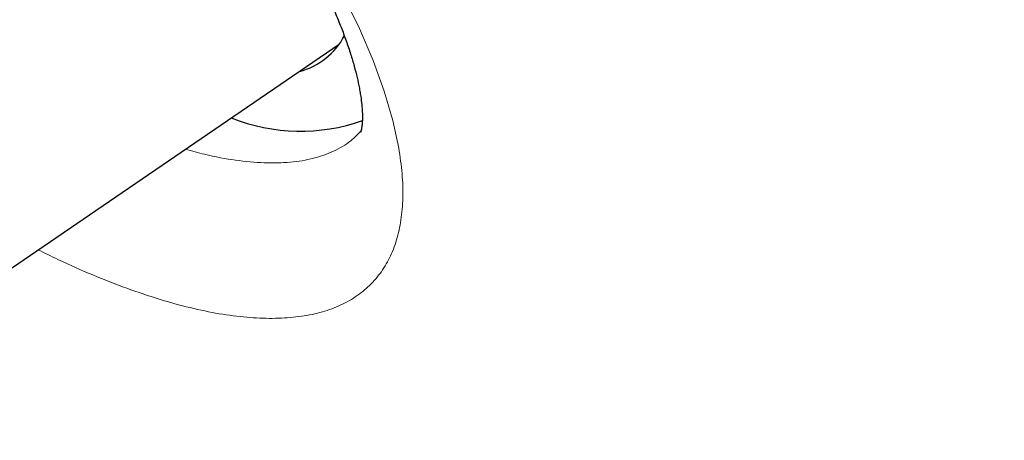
# Model space of a CAD drawing. Header units: millimetres. Extents: x 8 to 436, y 12 to 574.
# Tile 556 of 656: x 384.5 to 387.16, y 189.26 to 190.39. Entities that reach past the tile are written whole.
import ezdxf

# ---------------------------------------------------------------- set-up
doc = ezdxf.new("R2010")
doc.units = ezdxf.units.MM

msp = doc.modelspace()

# ---------------------------------------------------------------- linework, layer by layer
at = {"color": 7, "linetype": 'Continuous', "lineweight": 30}
msp.add_line((384.129, 189.4833), (385.3668, 190.3267), dxfattribs=at)
at = {"color": 252, "linetype": 'Continuous', "lineweight": 0, "flags": 128}
msp.add_lwpolyline([(384.4507, 191.6177), (384.5496, 191.5245), (384.6456, 191.4295), (384.7385, 191.3328), (384.8283, 191.2345), (384.9144, 191.1353), (384.9963, 191.0359), (385.0733, 190.9369), (385.1453, 190.8385), (385.2122, 190.7408), (385.2737, 190.6445), (385.3293, 190.5501), (385.3787, 190.4583), (385.4216, 190.3693), (385.4582, 190.2831), (385.4882, 190.2003), (385.5113, 190.1215), (385.5274, 190.0472), (385.5274, 190.0472)], dxfattribs=at)
at = {"color": 7, "linetype": 'Continuous', "lineweight": 30}
for centre, radius, start, end in [((385.2127, 190.4374), 0.1896, 284.3261, 332.5922), ((385.2626, 190.6039), 0.5112, 248.5237, 289.1272)]:
    msp.add_arc(centre, radius, start, end, dxfattribs=at)
at = {"color": 252, "linetype": 'Continuous', "lineweight": 0}
for points, knots in [([(331.0196, 241.4148), (331.0561, 241.456), (331.2962, 241.727), (331.8424, 242.1253), (332.6613, 242.6011), (333.5901, 242.9579), (334.6138, 243.2065), (335.7324, 243.3431), (336.9414, 243.368), (338.2374, 243.2808), (339.6162, 243.082), (341.0734, 242.7722), (342.6045, 242.3523), (344.2047, 241.8237), (345.8688, 241.1879), (347.5918, 240.4471), (349.3681, 239.6035), (351.1922, 238.6599), (353.0583, 237.6191), (354.9606, 236.4844), (356.8931, 235.2595), (358.8496, 233.9481), (360.8241, 232.5544), (362.8103, 231.0828), (364.802, 229.538), (366.7929, 227.9246), (368.7768, 226.248), (370.7474, 224.5132), (372.6985, 222.7259), (374.6239, 220.8915), (376.5177, 219.0159), (378.3738, 217.105), (380.1864, 215.1648), (381.9498, 213.2014), (383.6585, 211.2209), (385.307, 209.2297), (386.8903, 207.2339), (388.4033, 205.2399), (389.8412, 203.2538), (391.1995, 201.2821), (392.474, 199.3308), (393.6607, 197.4062), (394.7558, 195.5142), (395.7558, 193.6608), (396.6577, 191.8519), (397.4585, 190.0932), (398.1558, 188.3901), (398.7474, 186.748), (399.2313, 185.1722), (399.6062, 183.6675), (399.8708, 182.2387), (400.0242, 180.8903), (400.066, 179.6266), (399.9962, 178.4514), (399.8146, 177.3687), (399.5228, 176.3809), (399.1179, 175.4951), (398.6492, 174.7517), (398.2659, 174.3538), (398.0952, 174.1767)], [0, 0, 0, 0, 0.003203, 0.021066, 0.038929, 0.056792, 0.074655, 0.092519, 0.110382, 0.128245, 0.146108, 0.163971, 0.181834, 0.199697, 0.21756, 0.235424, 0.253287, 0.27115, 0.289013, 0.306876, 0.324739, 0.342602, 0.360465, 0.378329, 0.396192, 0.414055, 0.431918, 0.449781, 0.467644, 0.485507, 0.50337, 0.521234, 0.539097, 0.55696, 0.574823, 0.592686, 0.610549, 0.628412, 0.646275, 0.664139, 0.682002, 0.699865, 0.717728, 0.735591, 0.753454, 0.771317, 0.78918, 0.807044, 0.824907, 0.84277, 0.860633, 0.878496, 0.896359, 0.914222, 0.932085, 0.949949, 0.967812, 0.985675, 1, 1, 1, 1]), ([(384.9523, 190.0444), (384.9696, 190.0394), (385.0171, 190.0257), (385.0882, 190.0132), (385.1657, 190.0058), (385.236, 190.0075), (385.2988, 190.0179), (385.3531, 190.0375), (385.397, 190.063), (385.4185, 190.0857), (385.4281, 190.0958)], [0, 0, 0, 0, 0.077701, 0.2131, 0.348981, 0.484863, 0.620261, 0.755589, 0.8914, 1, 1, 1, 1]), ([(385.5274, 190.0472), (385.5309, 190.0238), (385.5379, 189.9768), (385.5395, 189.9123), (385.5346, 189.8527), (385.5227, 189.7986), (385.5039, 189.7502), (385.4781, 189.7079), (385.4454, 189.6717), (385.4062, 189.6416), (385.3606, 189.618), (385.3089, 189.6009), (385.251, 189.5907), (385.1873, 189.587), (385.1182, 189.59), (385.0441, 189.5996), (384.9652, 189.6159), (384.8819, 189.6388), (384.7943, 189.6682), (384.7029, 189.7042), (384.6229, 189.739), (384.5723, 189.7642), (384.5544, 189.7732)], [0, 0, 0, 0, 0.050956, 0.102085, 0.153274, 0.204403, 0.255359, 0.306381, 0.357578, 0.408833, 0.460029, 0.511052, 0.562093, 0.613309, 0.664583, 0.715799, 0.766841, 0.817913, 0.869159, 0.920465, 0.971712, 1, 1, 1, 1])]:
    msp.add_open_spline(points, degree=3, knots=knots, dxfattribs=at)
msp.add_open_spline([(331.0484, 225.0345), (329.6083, 228.7723), (328.4031, 235.2809), (331.896, 240.6563), (340.1578, 240.826), (351.9307, 235.764), (365.4225, 226.241), (378.5791, 213.7068), (389.3975, 200.0696), (393.953, 191.6269), (395.3931, 187.8891)], degree=3, dxfattribs=at)
at = {"color": 7, "linetype": 'Continuous', "lineweight": 30}
for points, knots in [([(390.2768, 197.8127), (390.781, 196.9794), (391.7976, 195.2995), (393.1078, 192.8565), (394.2538, 190.4812), (395.2061, 188.2063), (395.9628, 186.0445), (396.5183, 184.0095), (396.8693, 182.1137), (397.0137, 180.3688), (396.9506, 178.7857), (396.6804, 177.3739), (396.2046, 176.1424), (395.5264, 175.0985), (394.6498, 174.2489), (393.5802, 173.5987), (392.3243, 173.1519), (390.8897, 172.9113), (389.2854, 172.8784), (387.5213, 173.0532), (385.5921, 173.4383), (383.5063, 174.036), (381.2713, 174.8531), (378.9264, 175.8621), (377.2807, 176.7015), (376.4579, 177.1212)], [0, 0, 0, 0, 0.042637, 0.085957, 0.129278, 0.172598, 0.215919, 0.259239, 0.30256, 0.345881, 0.389201, 0.432522, 0.475842, 0.519163, 0.562483, 0.605804, 0.649124, 0.692445, 0.735766, 0.779086, 0.822407, 0.866805, 0.911203, 0.955602, 1, 1, 1, 1]), ([(382.9259, 192.4262), (382.9259, 192.4262), (382.9256, 192.426), (382.927, 192.4268), (382.9311, 192.4282), (382.9383, 192.4302), (382.9488, 192.4322), (382.9623, 192.4338), (382.9788, 192.4347), (382.9982, 192.4347), (383.0203, 192.4336), (383.0454, 192.4311), (383.073, 192.4272), (383.1033, 192.4216), (383.1359, 192.4144), (383.171, 192.4053), (383.2086, 192.3942), (383.2485, 192.3812), (383.2907, 192.366), (383.3347, 192.3488), (383.3806, 192.3295), (383.4279, 192.3082), (383.4772, 192.2847), (383.5278, 192.2592), (383.5798, 192.2315), (383.6329, 192.2019), (383.6872, 192.1703), (383.7422, 192.1368), (383.7982, 192.1014), (383.8547, 192.0643), (383.9114, 192.0256), (383.9685, 191.9853), (384.0261, 191.9433), (384.0842, 191.8996), (384.1425, 191.8543), (384.2007, 191.8075), (384.2587, 191.7596), (384.3162, 191.7107), (384.373, 191.6609), (384.429, 191.6104), (384.4842, 191.559), (384.5389, 191.5066), (384.593, 191.4534), (384.6464, 191.3993), (384.6988, 191.3447), (384.7499, 191.2897), (384.7997, 191.2346), (384.8478, 191.1797), (384.8942, 191.125), (384.939, 191.0705), (384.9825, 191.0159), (385.0244, 190.9613), (385.0645, 190.9072), (385.1024, 190.8542), (385.1384, 190.802), (385.1723, 190.7506), (385.2044, 190.6998), (385.2344, 190.6502), (385.2624, 190.6015), (385.288, 190.5544), (385.3114, 190.5088), (385.3326, 190.4648), (385.3516, 190.4225), (385.3682, 190.3827), (385.3827, 190.3447), (385.395, 190.309), (385.4053, 190.2753), (385.4136, 190.2442), (385.4191, 190.2196), (385.4227, 190.2005), (385.4255, 190.1828), (385.4279, 190.1636), (385.4293, 190.1442), (385.4296, 190.1276), (385.429, 190.1146), (385.4279, 190.1044), (385.4268, 190.0974), (385.4255, 190.092), (385.4244, 190.0888), (385.4243, 190.0886), (385.4243, 190.0886)], [0, 0, 0, 0, 0.002174, 0.015059, 0.02722, 0.040072, 0.05245, 0.064583, 0.076621, 0.088546, 0.100795, 0.112985, 0.125189, 0.137459, 0.149843, 0.162405, 0.174993, 0.187877, 0.200967, 0.214192, 0.22717, 0.240537, 0.25393, 0.267379, 0.280909, 0.294648, 0.3082, 0.321943, 0.335776, 0.349601, 0.363333, 0.377086, 0.390968, 0.404949, 0.418997, 0.433082, 0.447169, 0.461219, 0.4752, 0.489101, 0.502995, 0.516962, 0.53101, 0.545109, 0.559229, 0.573334, 0.587388, 0.601361, 0.615224, 0.628993, 0.64288, 0.656866, 0.670792, 0.684541, 0.698058, 0.711781, 0.725382, 0.738957, 0.752545, 0.766138, 0.77929, 0.792697, 0.805934, 0.818915, 0.831597, 0.844558, 0.857206, 0.869786, 0.882344, 0.889431, 0.896557, 0.908549, 0.920474, 0.932407, 0.944416, 0.954757, 0.965301, 0.976256, 0.98958, 1, 1, 1, 1])]:
    msp.add_open_spline(points, degree=3, knots=knots, dxfattribs=at)

doc.saveas('drawing.dxf')
